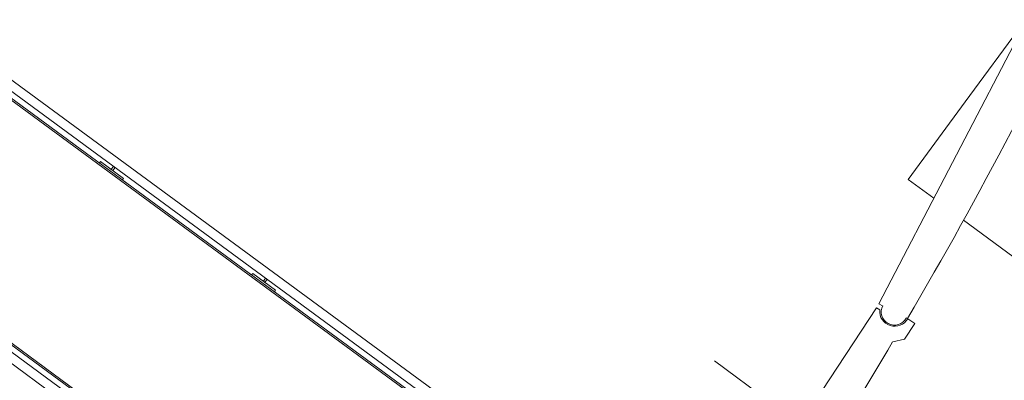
# Model space of a CAD drawing. Header units: metres. Extents: x 135583 to 135939, y 457896 to 458258.
# Tile 579 of 599: x 135728.5 to 135733.7, y 458219.21 to 458221.12. Entities that reach past the tile are written whole.
import ezdxf

# ---------------------------------------------------------------- set-up
doc = ezdxf.new("R2010")
doc.units = ezdxf.units.M
doc.layers.add('NIEUWE INSTALLATIE', color=250, linetype='Continuous', lineweight=0)

msp = doc.modelspace()

# ---------------------------------------------------------------- linework, layer by layer
at = {"layer": 'NIEUWE INSTALLATIE'}
for p, q in [((135735.0304, 458215.9653), (135694.3129, 458245.8797)), ((135694.3232, 458245.8122), (135734.9628, 458215.955)), ((135734.9208, 458215.9486), (135694.3296, 458245.7701)), ((135694.3313, 458245.759), (135734.9097, 458215.9469)), ((135733.2265, 458215.8532), (135693.6659, 458244.9175)), ((135693.708, 458244.924), (135733.2443, 458215.8774)), ((135733.249, 458215.8839), (135693.7191, 458244.9257)), ((135693.5984, 458244.9072), (135733.1979, 458215.8143)), ((135734.1334, 458221.7127), (135733.04, 458219.6145)), ((135733.496, 458220.6807), (135733.7968, 458221.0901)), ((135733.1953, 458220.2713), (135733.496, 458220.6807)), ((135728.9254, 458220.3657), (135728.9195, 458220.3577)), ((135729.0463, 458220.2769), (135728.9254, 458220.3657)), ((135728.994, 458220.3408), (135728.9818, 458220.3243)), ((135728.9818, 458220.3243), (135728.9899, 458220.3183)), ((135728.9899, 458220.3183), (135729.002, 458220.3349)), ((135729.0404, 458220.2688), (135729.0463, 458220.2769)), ((135733.1953, 458220.2713), (135733.3305, 458220.172)), ((135733.4874, 458220.0567), (135733.7488, 458219.8647)), ((135729.7293, 458219.7751), (135729.7234, 458219.767)), ((135729.8502, 458219.6863), (135729.7293, 458219.7751)), ((135729.7979, 458219.7502), (135729.7858, 458219.7336)), ((135729.7858, 458219.7336), (135729.7938, 458219.7277)), ((135729.7938, 458219.7277), (135729.806, 458219.7443)), ((135729.8443, 458219.6782), (135729.8502, 458219.6863)), ((135733.04, 458219.6145), (135733.06, 458219.6041)), ((135733.0275, 458219.5932), (135732.0686, 458218.1403)), ((135733.0442, 458219.5821), (135733.0275, 458219.5932)), ((135733.1753, 458219.4267), (135733.2303, 458219.5102)), ((135733.1841, 458219.5394), (135733.1908, 458219.5359)), ((135733.2303, 458219.5102), (135733.1928, 458219.535)), ((135733.1129, 458219.414), (135733.1753, 458219.4267)), ((135732.6229, 458218.9802), (135732.1707, 458219.3125))]:
    msp.add_line(p, q, dxfattribs=at)
for centre, radius, start, end in [((135714.8344, 458230.3775), 21.3189, 329.43323, 335.51937), ((135733.1221, 458219.5717), 0.07, 152.4763, 332.4763), ((135714.7217, 458230.1964), 21.3189, 325.18703, 329.61773)]:
    msp.add_arc(centre, radius, start, end, dxfattribs=at)
msp.add_ellipse((135733.1239, 458219.5757), major_axis=(-0.0731, -0.0324), ratio=1, start_param=5.785696, end_param=8.473804, dxfattribs=at)

doc.saveas('drawing.dxf')
